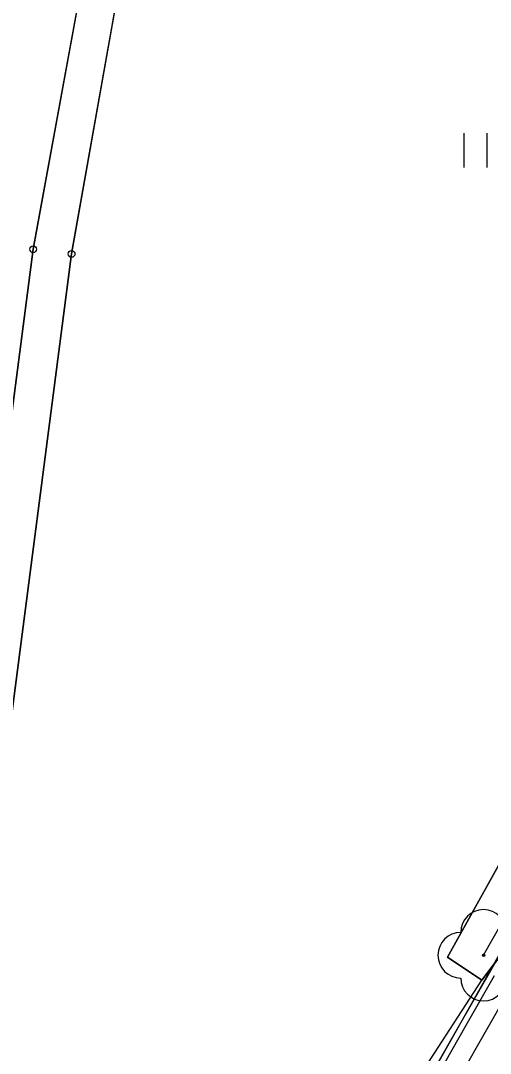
# Model space of a CAD drawing. Extents: x -495905 to -478420, y -1113297 to -1107716.
# Drawn here: x -479911.4 to -479870.2, y -1111773.8 to -1111683.3 of the extents above; entities that cross this region are included whole.
import ezdxf

# ---------------------------------------------------------------- set-up
doc = ezdxf.new("R2010")
doc.units = 0
for name, color, linetype in [('2D_VRSTEVNICE', 7, 'Continuous'), ('C5_HATCH_SLOPE_L', 7, 'Continuous'), ('C5_HRANA_TELESO', 7, 'Continuous'), ('C5_KORUNA', 7, 'Continuous'), ('C5_OSA', 7, 'Continuous'), ('C5_PRIKOP', 7, 'Continuous'), ('C5_ZPEVKRAJ', 7, 'Continuous'), ('ttp', 7, 'Continuous'), ('VODNÍ PLOCHY', 7, 'Continuous'), ('zamereni', 7, 'Continuous'), ('ZELEN MIMO LES', 7, 'Continuous')]:
    doc.layers.add(name, color=color, linetype=linetype)

msp = doc.modelspace()

# ---------------------------------------------------------------- linework, layer by layer
at = {"layer": '2D_VRSTEVNICE'}
msp.add_open_spline([(-479876.368, -1111786.953), (-479875.474, -1111785.194), (-479871.933, -1111779.016), (-479871.669, -1111778.504), (-479870.86, -1111777.092), (-479870.083, -1111775.629), (-479866.981, -1111770.649), (-479864.996, -1111768.112)], degree=2, dxfattribs=at)
at = {"layer": 'C5_HATCH_SLOPE_L'}
for p, q in [((-479870.285, -1111766.772), (-479870.312, -1111766.756)), ((-479870.92, -1111767.848), (-479870.928, -1111767.844)), ((-479870.903, -1111767.858), (-479870.908, -1111767.856)), ((-479871.522, -1111768.944), (-479871.544, -1111768.932)), ((-479872.154, -1111770.023), (-479872.16, -1111770.02)), ((-479872.14, -1111770.031), (-479872.144, -1111770.028))]:
    msp.add_line(p, q, dxfattribs=at)
at = {"layer": 'C5_HRANA_TELESO'}
for p, q in [((-479870.312, -1111766.756), (-479867.864, -1111762.397)), ((-479872.775, -1111771.107), (-479870.312, -1111766.756)), ((-479875.249, -1111775.453), (-479872.775, -1111771.107))]:
    msp.add_line(p, q, dxfattribs=at)
at = {"layer": 'C5_KORUNA'}
for p, q in [((-479870.285, -1111766.772), (-479867.81, -1111762.427)), ((-479872.759, -1111771.117), (-479870.285, -1111766.772)), ((-479875.233, -1111775.462), (-479872.759, -1111771.117))]:
    msp.add_line(p, q, dxfattribs=at)
at = {"layer": 'C5_OSA'}
msp.add_line((-479880.7, -1111789.61), (-479846.867, -1111730.194), dxfattribs=at)
at = {"layer": 'C5_PRIKOP'}
for p, q in [((-479870.293, -1111766.767), (-479867.819, -1111762.422)), ((-479872.767, -1111771.112), (-479870.293, -1111766.767))]:
    msp.add_line(p, q, dxfattribs=at)
at = {"layer": 'C5_ZPEVKRAJ'}
for p, q in [((-479872.324, -1111771.364), (-479869.85, -1111767.019)), ((-479874.798, -1111775.709), (-479872.324, -1111771.364))]:
    msp.add_line(p, q, dxfattribs=at)
at = {"layer": 'ttp'}
for points in [[(-479901.39, -1111836.63), (-479896.21, -1111820.45), (-479889.86, -1111804.14), (-479880.54, -1111784.75), (-479876.2, -1111775.48), (-479870.95, -1111767.42), (-479873.97, -1111765.4), (-479849.71, -1111721.87), (-479839.43, -1111697.67), (-479823.85, -1111667.46), (-479805.72, -1111644.87), (-479805.72, -1111640.4), (-479811.9, -1111626.55), (-479830.04, -1111613.17), (-479846.11, -1111602.56), (-479861.716, -1111607.451)], [(-479898.165, -1111654.105), (-479906.97, -1111703.74), (-479913.04, -1111750.38), (-479917.79, -1111781.83), (-479924.1, -1111802.79), (-479958.02, -1111862.54)]]:
    msp.add_lwpolyline(points, dxfattribs=at)
at = {"layer": 'VODNÍ PLOCHY'}
msp.add_lwpolyline([(-479916.37, -1111749.48), (-479910.34, -1111703.33), (-479901.02, -1111652.45), (-479892.89, -1111626.4), (-479880.97, -1111611.56), (-479863.11, -1111604.35), (-479792.87, -1111588.88), (-479791.16, -1111588.7), (-479778.04, -1111585.8), (-479748.52, -1111577.88), (-479729.39, -1111570.04), (-479715.95, -1111559.84), (-479705.9, -1111550.01)], dxfattribs=at)
at = {"layer": 'zamereni'}
for p, q in [((-479901.02, -1111652.45), (-479910.34, -1111703.33)), ((-479906.97, -1111703.74), (-479897.99, -1111653.12)), ((-479872.534, -1111693.15), (-479872.534, -1111696.15)), ((-479870.49, -1111696.15), (-479870.49, -1111693.15)), ((-479910.34, -1111703.33), (-479916.37, -1111749.48)), ((-479913.04, -1111750.38), (-479906.97, -1111703.74)), ((-479873.97, -1111765.4), (-479849.71, -1111721.87)), ((-479870.81, -1111765.24), (-479849.05, -1111726.65)), ((-479859.56, -1111752.34), (-479870.95, -1111767.42)), ((-479870.81, -1111765.24), (-479870.81, -1111765.24)), ((-479870.95, -1111767.42), (-479873.97, -1111765.4)), ((-479876.2, -1111775.48), (-479870.95, -1111767.42))]:
    msp.add_line(p, q, dxfattribs=at)
for centre, radius in [((-479910.34, -1111703.33), 0.3), ((-479906.97, -1111703.74), 0.3), ((-479870.81, -1111765.24), 0.1)]:
    msp.add_circle(centre, radius, dxfattribs=at)
for centre, start, end in [((-479870.81, -1111763.24), 0, 180), ((-479872.81, -1111765.24), 90, 270), ((-479870.81, -1111767.24), 180, 0)]:
    msp.add_arc(centre, 2, start, end, dxfattribs=at)
at = {"layer": 'ZELEN MIMO LES'}
msp.add_lwpolyline([(-479859.56, -1111752.34), (-479844.81, -1111724.1), (-479823.42, -1111689.12), (-479810.04, -1111665.25), (-479801.59, -1111652.51), (-479797.11, -1111645.75), (-479805.72, -1111644.87), (-479823.85, -1111667.46), (-479839.43, -1111697.67), (-479849.71, -1111721.87), (-479873.97, -1111765.4), (-479870.95, -1111767.42), (-479859.56, -1111752.34)], dxfattribs=at)

doc.saveas('drawing.dxf')
